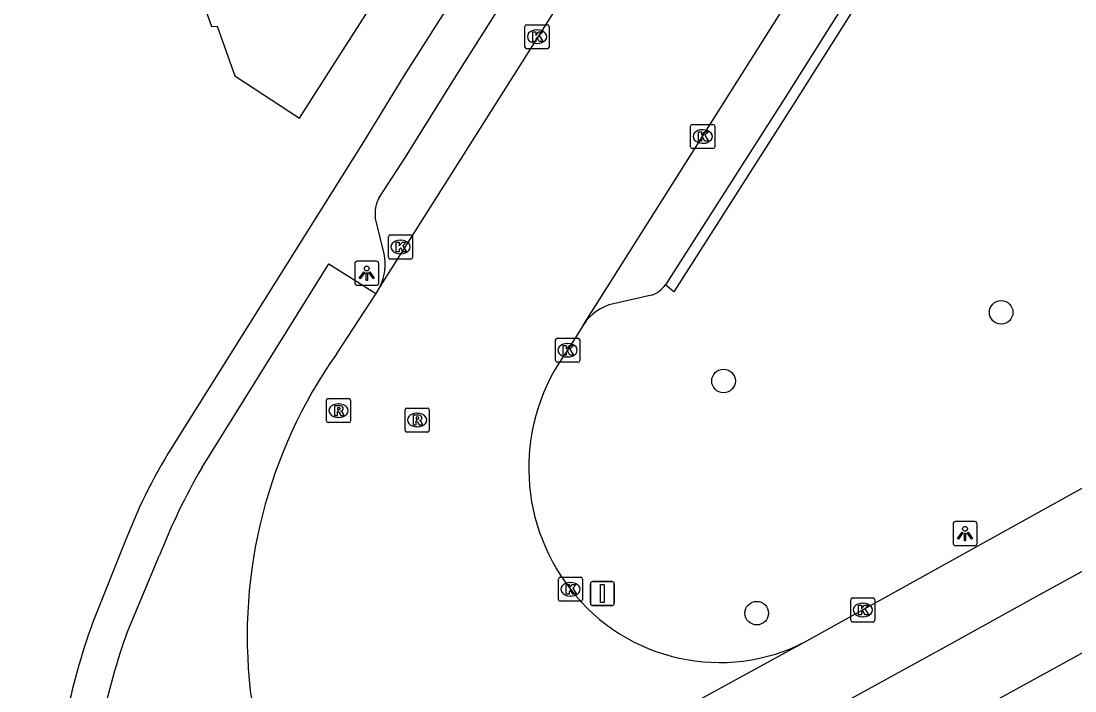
# Model space of a CAD drawing. Extents: x 157692 to 159670, y 381454 to 383289.
# Drawn here: x 159589.95 to 159633.65, y 382474.48 to 382502.27 of the extents above; entities that cross this region are included whole.
import ezdxf

# ---------------------------------------------------------------- set-up
doc = ezdxf.new("R2010")
doc.units = 0
for name, color, linetype in [('IMGEO_Boom', 7, 'Continuous'), ('IMGEO_Kolk', 7, 'Continuous'), ('IMGEO_Lichtpunt', 7, 'Continuous'), ('IMGEO_Pand', 7, 'Continuous'), ('IMGEO_Parkeervlak_open', 7, 'Continuous'), ('IMGEO_Rijbaan_lokaal_open', 7, 'Continuous'), ('IMGEO_Rijbaan_regionaal_gesloten', 7, 'Continuous'), ('IMGEO_Rioolput', 7, 'Continuous'), ('IMGEO_Verkeersbordpaal', 7, 'Continuous'), ('IMGEO_Verkeerseiland_open', 7, 'Continuous'), ('IMGEO_Voetpad_open', 7, 'Continuous')]:
    doc.layers.add(name, color=color, linetype=linetype)

msp = doc.modelspace()

# ---------------------------------------------------------------- linework, layer by layer
at = {"layer": 'IMGEO_Boom'}
for centre in [(159630.588, 382490.184), (159619.079, 382487.338), (159620.455, 382477.706)]:
    msp.add_circle(centre, 0.489, dxfattribs=at)
at = {"layer": 'IMGEO_Kolk'}
for p, q in [((159610.845, 382501.194), (159610.845, 382502.046)), ((159610.92, 382502.12), (159611.772, 382502.12)), ((159611.333, 382501.9), (159611.358, 382501.9)), ((159611.846, 382502.046), (159611.846, 382501.194)), ((159611.772, 382501.12), (159610.92, 382501.12)), ((159611.356, 382501.34), (159611.331, 382501.34)), ((159617.789, 382497.981), (159618.641, 382497.981)), ((159617.714, 382497.055), (159617.714, 382497.907)), ((159618.202, 382497.761), (159618.227, 382497.761)), ((159618.715, 382497.907), (159618.715, 382497.055)), ((159618.225, 382497.201), (159618.2, 382497.201)), ((159618.641, 382496.981), (159617.789, 382496.981)), ((159605.188, 382492.472), (159605.188, 382493.324)), ((159605.263, 382493.398), (159606.115, 382493.398)), ((159605.676, 382493.178), (159605.701, 382493.178)), ((159606.189, 382493.324), (159606.189, 382492.472)), ((159606.115, 382492.398), (159605.263, 382492.398)), ((159605.699, 382492.618), (159605.674, 382492.618)), ((159612.113, 382488.187), (159612.113, 382489.039)), ((159612.188, 382489.113), (159613.04, 382489.113)), ((159612.601, 382488.893), (159612.626, 382488.893)), ((159613.114, 382489.039), (159613.114, 382488.187)), ((159613.04, 382488.113), (159612.188, 382488.113)), ((159612.624, 382488.333), (159612.599, 382488.333)), ((159612.306, 382479.196), (159613.158, 382479.196)), ((159612.231, 382478.27), (159612.231, 382479.122)), ((159612.719, 382478.976), (159612.744, 382478.976)), ((159613.232, 382479.122), (159613.232, 382478.27)), ((159612.742, 382478.416), (159612.717, 382478.416)), ((159624.426, 382478.338), (159625.278, 382478.338)), ((159613.158, 382478.196), (159612.306, 382478.196)), ((159624.351, 382477.412), (159624.351, 382478.264)), ((159624.839, 382478.118), (159624.864, 382478.118)), ((159625.352, 382478.264), (159625.352, 382477.412)), ((159624.862, 382477.558), (159624.837, 382477.558)), ((159625.278, 382477.338), (159624.426, 382477.338))]:
    msp.add_line(p, q, dxfattribs=at)
for points in [[(159610.845, 382501.194), (159610.845, 382502.046)], [(159610.92, 382502.12), (159611.772, 382502.12)], [(159611.846, 382502.046), (159611.846, 382501.194)], [(159611.166, 382501.82), (159611.289, 382501.82), (159611.289, 382501.669), (159611.419, 382501.82), (159611.583, 382501.82), (159611.437, 382501.669), (159611.59, 382501.42), (159611.438, 382501.42), (159611.353, 382501.584), (159611.289, 382501.517), (159611.289, 382501.42), (159611.166, 382501.42), (159611.166, 382501.82)], [(159611.772, 382501.12), (159610.92, 382501.12)], [(159617.789, 382497.981), (159618.641, 382497.981)], [(159617.714, 382497.055), (159617.714, 382497.907)], [(159618.035, 382497.681), (159618.158, 382497.681), (159618.158, 382497.53), (159618.288, 382497.681), (159618.452, 382497.681), (159618.306, 382497.53), (159618.459, 382497.281), (159618.307, 382497.281), (159618.222, 382497.445), (159618.158, 382497.378), (159618.158, 382497.281), (159618.035, 382497.281), (159618.035, 382497.681)], [(159618.715, 382497.907), (159618.715, 382497.055)], [(159618.641, 382496.981), (159617.789, 382496.981)], [(159605.188, 382492.472), (159605.188, 382493.324)], [(159605.263, 382493.398), (159606.115, 382493.398)], [(159606.189, 382493.324), (159606.189, 382492.472)], [(159605.509, 382493.098), (159605.632, 382493.098), (159605.632, 382492.947), (159605.762, 382493.098), (159605.926, 382493.098), (159605.78, 382492.947), (159605.933, 382492.698), (159605.781, 382492.698), (159605.696, 382492.862), (159605.632, 382492.795), (159605.632, 382492.698), (159605.509, 382492.698), (159605.509, 382493.098)], [(159606.115, 382492.398), (159605.263, 382492.398)], [(159612.113, 382488.187), (159612.113, 382489.039)], [(159612.188, 382489.113), (159613.04, 382489.113)], [(159612.434, 382488.813), (159612.557, 382488.813), (159612.557, 382488.662), (159612.687, 382488.813), (159612.851, 382488.813), (159612.705, 382488.662), (159612.858, 382488.413), (159612.706, 382488.413), (159612.621, 382488.577), (159612.557, 382488.51), (159612.557, 382488.413), (159612.434, 382488.413), (159612.434, 382488.813)], [(159613.114, 382489.039), (159613.114, 382488.187)], [(159613.04, 382488.113), (159612.188, 382488.113)], [(159612.306, 382479.196), (159613.158, 382479.196)], [(159612.231, 382478.27), (159612.231, 382479.122)], [(159612.552, 382478.896), (159612.675, 382478.896), (159612.675, 382478.745), (159612.805, 382478.896), (159612.969, 382478.896), (159612.823, 382478.745), (159612.976, 382478.496), (159612.824, 382478.496), (159612.739, 382478.66), (159612.675, 382478.593), (159612.675, 382478.496), (159612.552, 382478.496), (159612.552, 382478.896)], [(159613.232, 382479.122), (159613.232, 382478.27)], [(159624.426, 382478.338), (159625.278, 382478.338)], [(159613.158, 382478.196), (159612.306, 382478.196)], [(159624.351, 382477.412), (159624.351, 382478.264)], [(159624.672, 382478.038), (159624.795, 382478.038), (159624.795, 382477.887), (159624.925, 382478.038), (159625.089, 382478.038), (159624.943, 382477.887), (159625.096, 382477.638), (159624.944, 382477.638), (159624.859, 382477.802), (159624.795, 382477.735), (159624.795, 382477.638), (159624.672, 382477.638), (159624.672, 382478.038)], [(159625.352, 382478.264), (159625.352, 382477.412)], [(159625.278, 382477.338), (159624.426, 382477.338)]]:
    msp.add_lwpolyline(points, dxfattribs=at)
for centre, start, end in [((159610.922, 382502.044), 91.552, 178.448), ((159610.922, 382502.044), 91.552, 178.448), ((159611.77, 382502.044), 1.552, 88.448), ((159611.77, 382502.044), 1.552, 88.448), ((159610.922, 382501.196), 181.552, 268.448), ((159610.922, 382501.196), 181.552, 268.448), ((159611.77, 382501.196), 271.552, 358.448), ((159611.77, 382501.196), 271.552, 358.448), ((159617.791, 382497.905), 91.552, 178.448), ((159617.791, 382497.905), 91.552, 178.448), ((159618.639, 382497.905), 1.552, 88.448), ((159618.639, 382497.905), 1.552, 88.448), ((159617.791, 382497.057), 181.552, 268.448), ((159617.791, 382497.057), 181.552, 268.448), ((159618.639, 382497.057), 271.552, 358.448), ((159618.639, 382497.057), 271.552, 358.448), ((159605.265, 382493.322), 91.552, 178.448), ((159605.265, 382493.322), 91.552, 178.448), ((159606.113, 382493.322), 1.552, 88.448), ((159606.113, 382493.322), 1.552, 88.448), ((159605.265, 382492.474), 181.552, 268.448), ((159605.265, 382492.474), 181.552, 268.448), ((159606.113, 382492.474), 271.552, 358.448), ((159606.113, 382492.474), 271.552, 358.448), ((159612.19, 382489.037), 91.552, 178.448), ((159612.19, 382489.037), 91.552, 178.448), ((159613.038, 382489.037), 1.552, 88.448), ((159613.038, 382489.037), 1.552, 88.448), ((159612.19, 382488.189), 181.552, 268.448), ((159612.19, 382488.189), 181.552, 268.448), ((159613.038, 382488.189), 271.552, 358.448), ((159613.038, 382488.189), 271.552, 358.448), ((159612.308, 382479.12), 91.552, 178.448), ((159612.308, 382479.12), 91.552, 178.448), ((159613.156, 382479.12), 1.552, 88.448), ((159613.156, 382479.12), 1.552, 88.448), ((159624.428, 382478.262), 91.552, 178.448), ((159624.428, 382478.262), 91.552, 178.448), ((159625.276, 382478.262), 1.552, 88.448), ((159625.276, 382478.262), 1.552, 88.448), ((159612.308, 382478.272), 181.552, 268.448), ((159612.308, 382478.272), 181.552, 268.448), ((159613.156, 382478.272), 271.552, 358.448), ((159613.156, 382478.272), 271.552, 358.448), ((159624.428, 382477.414), 181.552, 268.448), ((159624.428, 382477.414), 181.552, 268.448), ((159625.276, 382477.414), 271.552, 358.448), ((159625.276, 382477.414), 271.552, 358.448)]:
    msp.add_arc(centre, 0.0765, start, end, dxfattribs=at)
for centre, major_axis, ratio, start_param, end_param in [((159611.332, 382501.62), (-0.387, 0.002), 0.722429, 4.712389, 7.853982), ((159611.357, 382501.62), (-0.39, 0.002), 0.717154, 1.570796, 4.712389), ((159618.201, 382497.481), (-0.387, 0.002), 0.722429, 4.712389, 7.853982), ((159618.226, 382497.481), (-0.39, 0.002), 0.717154, 1.570796, 4.712389), ((159605.675, 382492.898), (-0.387, 0.002), 0.722429, 4.712389, 7.853982), ((159605.7, 382492.898), (-0.39, 0.002), 0.717154, 1.570796, 4.712389), ((159612.6, 382488.613), (-0.387, 0.002), 0.722429, 4.712389, 7.853982), ((159612.625, 382488.613), (-0.39, 0.002), 0.717154, 1.570796, 4.712389), ((159612.718, 382478.696), (-0.387, 0.002), 0.722429, 4.712389, 7.853982), ((159612.743, 382478.696), (-0.39, 0.002), 0.717154, 1.570796, 4.712389), ((159624.838, 382477.838), (-0.387, 0.002), 0.722429, 4.712389, 7.853982), ((159624.863, 382477.838), (-0.39, 0.002), 0.717154, 1.570796, 4.712389)]:
    msp.add_ellipse(centre, major_axis=major_axis, ratio=ratio, start_param=start_param, end_param=end_param, dxfattribs=at)
at = {"layer": 'IMGEO_Lichtpunt'}
for p, q in [((159604.689, 382492.303), (159603.881, 382492.303)), ((159604.689, 382492.303), (159603.881, 382492.303)), ((159603.787, 382492.208), (159603.787, 382491.401)), ((159603.787, 382492.208), (159603.787, 382491.401)), ((159604.783, 382491.401), (159604.783, 382492.208)), ((159604.783, 382491.401), (159604.783, 382492.208)), ((159603.881, 382491.307), (159604.689, 382491.307)), ((159603.881, 382491.307), (159604.689, 382491.307)), ((159628.593, 382481.407), (159628.593, 382480.6)), ((159628.593, 382481.407), (159628.593, 382480.6)), ((159629.495, 382481.502), (159628.687, 382481.502)), ((159629.495, 382481.502), (159628.687, 382481.502)), ((159629.589, 382480.6), (159629.589, 382481.407)), ((159629.589, 382480.6), (159629.589, 382481.407)), ((159628.687, 382480.506), (159629.495, 382480.506)), ((159628.687, 382480.506), (159629.495, 382480.506))]:
    msp.add_line(p, q, dxfattribs=at)
for points in [[(159604.161, 382491.872), (159604.2, 382491.844), (159604.012, 382491.582), (159603.974, 382491.609), (159604.161, 382491.872)], [(159604.373, 382491.844), (159604.411, 382491.871), (159604.598, 382491.609), (159604.559, 382491.581), (159604.373, 382491.844)], [(159604.263, 382491.824), (159604.31, 382491.824), (159604.31, 382491.502), (159604.263, 382491.502), (159604.263, 382491.824)], [(159628.967, 382481.071), (159629.006, 382481.043), (159628.818, 382480.781), (159628.78, 382480.808), (159628.967, 382481.071)], [(159629.069, 382481.023), (159629.116, 382481.023), (159629.116, 382480.701), (159629.069, 382480.701), (159629.069, 382481.023)], [(159629.179, 382481.043), (159629.217, 382481.07), (159629.404, 382480.808), (159629.365, 382480.78), (159629.179, 382481.043)]]:
    msp.add_lwpolyline(points, dxfattribs=at)
for centre in [(159604.286, 382492.006), (159629.092, 382481.205)]:
    msp.add_circle(centre, 0.0994, dxfattribs=at)
for centre, start, end in [((159603.881, 382492.208), 90, 180), ((159603.881, 382492.208), 90, 180), ((159604.689, 382492.208), 0, 90), ((159604.689, 382492.208), 0, 90), ((159603.881, 382491.401), 180, 270), ((159603.881, 382491.401), 180, 270), ((159604.689, 382491.401), 270, 0), ((159604.689, 382491.401), 270, 360), ((159628.687, 382481.407), 90, 180), ((159628.687, 382481.407), 90, 180), ((159629.495, 382481.407), 0, 90), ((159629.495, 382481.407), 0, 90), ((159628.687, 382480.6), 180, 270), ((159628.687, 382480.6), 180, 270), ((159629.495, 382480.6), 270, 0), ((159629.495, 382480.6), 270, 360)]:
    msp.add_arc(centre, 0.0946, start, end, dxfattribs=at)
at = {"layer": 'IMGEO_Pand'}
msp.add_lwpolyline([(159579.893, 382511.489), (159592.896, 382516.097), (159597.844, 382502.048), (159598.078, 382502.061), (159598.819, 382500), (159601.494, 382498.241), (159602.619, 382500), (159608.143, 382508.637), (159608.063, 382508.736), (159608.826, 382509.99), (159607.034, 382515.106), (159607.327, 382515.288), (159601.345, 382532.272), (159601.262, 382532.509), (159603.214, 382533.219), (159602.112, 382536.346), (159603.489, 382536.89), (159597.265, 382554.546)], dxfattribs=at)
at = {"layer": 'IMGEO_Parkeervlak_open'}
for points in [[(159636.259, 382522.623), (159634.369, 382519.302), (159621.668, 382499.146), (159616.67, 382491.324)], [(159616.086, 382490.894), (159614.517, 382490.545)]]:
    msp.add_lwpolyline(points, dxfattribs=at)
for centre, radius, start, end in [((159615.658, 382492.086), 1.267, 289.7311, 322.9974), ((159614.987, 382488.545), 2.054, 103.2365, 146.7722)]:
    msp.add_arc(centre, radius, start, end, dxfattribs=at)
at = {"layer": 'IMGEO_Rijbaan_lokaal_open'}
for points in [[(159613.269, 382489.671), (159633.214, 382521.271)], [(159623.672, 382521.046), (159604.843, 382491.269)], [(159604.843, 382491.269), (159604.66, 382490.966)], [(159604.66, 382490.966), (159603.024, 382488.445)], [(159613.269, 382489.671), (159612.614, 382488.613)], [(159599.457, 382474.478), (159600.077, 382470.768)]]:
    msp.add_lwpolyline(points, dxfattribs=at)
for centre, radius, start, end in [((159619.627, 382476.766), 20.299, 144.8761, 186.4711), ((159619.199, 382483.732), 8.197, 143.4552, 217.9082), ((159618.911, 382483.461), 7.803, 217.6412, 297.5294)]:
    msp.add_arc(centre, radius, start, end, dxfattribs=at)
at = {"layer": 'IMGEO_Rijbaan_regionaal_gesloten'}
for points in [[(159621.12, 382472.382), (159628.323, 382476.342), (159631.922, 382478.321), (159638.871, 382482.141), (159645.747, 382485.921), (159648.82, 382487.61)], [(159641.173, 382487.178), (159639, 382485.782), (159635.53, 382483.761), (159622.517, 382476.542)], [(159614.625, 382465.441), (159643.442, 382481.266), (159645.021, 382482.133)], [(159622.517, 382476.542), (159596.118, 382462.095)]]:
    msp.add_lwpolyline(points, dxfattribs=at)
at = {"layer": 'IMGEO_Rioolput'}
for p, q in [((159602.689, 382486.609), (159603.541, 382486.609)), ((159602.614, 382485.683), (159602.614, 382486.535)), ((159603.102, 382486.389), (159603.127, 382486.389)), ((159603.615, 382486.535), (159603.615, 382485.683)), ((159605.95, 382486.216), (159606.802, 382486.216)), ((159603.125, 382485.829), (159603.1, 382485.829)), ((159605.875, 382485.29), (159605.875, 382486.142)), ((159606.363, 382485.996), (159606.388, 382485.996)), ((159606.876, 382486.142), (159606.876, 382485.29)), ((159603.541, 382485.609), (159602.689, 382485.609)), ((159606.386, 382485.436), (159606.361, 382485.436)), ((159606.802, 382485.216), (159605.95, 382485.216))]:
    msp.add_line(p, q, dxfattribs=at)
for points in [[(159602.689, 382486.609), (159603.541, 382486.609)], [(159602.614, 382485.683), (159602.614, 382486.535)], [(159603.203, 382486.307), (159602.951, 382486.309), (159602.951, 382485.909)], [(159603.129, 382486.228), (159603.075, 382486.228), (159603.075, 382486.147)], [(159603.615, 382486.535), (159603.615, 382485.683)], [(159605.95, 382486.216), (159606.802, 382486.216)], [(159602.951, 382485.909), (159603.075, 382485.909), (159603.075, 382486.071), (159603.086, 382486.071)], [(159603.075, 382486.147), (159603.127, 382486.147)], [(159603.133, 382486.042), (159603.204, 382485.909), (159603.344, 382485.909), (159603.279, 382486.035)], [(159605.875, 382485.29), (159605.875, 382486.142)], [(159606.464, 382485.914), (159606.212, 382485.916), (159606.212, 382485.516)], [(159606.39, 382485.835), (159606.336, 382485.835), (159606.336, 382485.754)], [(159606.336, 382485.754), (159606.388, 382485.754)], [(159606.876, 382486.142), (159606.876, 382485.29)], [(159603.541, 382485.609), (159602.689, 382485.609)], [(159606.212, 382485.516), (159606.336, 382485.516), (159606.336, 382485.678), (159606.347, 382485.678)], [(159606.394, 382485.649), (159606.465, 382485.516), (159606.605, 382485.516), (159606.54, 382485.642)], [(159606.802, 382485.216), (159605.95, 382485.216)]]:
    msp.add_lwpolyline(points, dxfattribs=at)
for centre, radius, start, end in [((159602.691, 382486.533), 0.0765, 91.552, 178.448), ((159602.691, 382486.533), 0.0765, 91.552, 178.448), ((159603.539, 382486.533), 0.0765, 1.552, 88.448), ((159603.539, 382486.533), 0.0765, 1.552, 88.448), ((159603.135, 382486.132), 0.0964, 77.0061, 93.1865), ((159603.149, 382486.189), 0.0378, 276.6634, 79.6772), ((159603.202, 382486.197), 0.109, 350.3612, 89.416), ((159603.2, 382486.197), 0.112, 277.5842, 350.9817), ((159605.952, 382486.14), 0.0765, 91.552, 178.448), ((159605.952, 382486.14), 0.0765, 91.552, 178.448), ((159606.8, 382486.14), 0.0765, 1.552, 88.448), ((159606.8, 382486.14), 0.0765, 1.552, 88.448), ((159603.085, 382486.018), 0.0533, 26.0293, 88.6989), ((159603.111, 382486.336), 0.19, 274.7715, 282.9687), ((159603.184, 382485.982), 0.108, 29.5134, 73.7905), ((159606.372, 382485.943), 0.19, 274.7715, 282.9687), ((159606.396, 382485.739), 0.0964, 77.0061, 93.1865), ((159606.41, 382485.796), 0.0378, 276.6634, 79.6772), ((159606.463, 382485.804), 0.109, 350.3612, 89.416), ((159606.461, 382485.804), 0.112, 277.5842, 350.9817), ((159602.691, 382485.685), 0.0765, 181.552, 268.448), ((159602.691, 382485.685), 0.0765, 181.552, 268.448), ((159603.539, 382485.685), 0.0765, 271.552, 358.448), ((159603.539, 382485.685), 0.0765, 271.552, 358.448), ((159606.346, 382485.625), 0.0533, 26.0293, 88.6989), ((159606.445, 382485.589), 0.108, 29.5134, 73.7905), ((159605.952, 382485.292), 0.0765, 181.552, 268.448), ((159605.952, 382485.292), 0.0765, 181.552, 268.448), ((159606.8, 382485.292), 0.0765, 271.552, 358.448), ((159606.8, 382485.292), 0.0765, 271.552, 358.448)]:
    msp.add_arc(centre, radius, start, end, dxfattribs=at)
for centre, major_axis, ratio, start_param, end_param in [((159603.101, 382486.109), (-0.387, 0.002), 0.722429, 4.712389, 7.853982), ((159603.126, 382486.109), (-0.39, 0.002), 0.717154, 1.570796, 4.712389), ((159606.362, 382485.716), (-0.387, 0.002), 0.722429, 4.712389, 7.853982), ((159606.387, 382485.716), (-0.39, 0.002), 0.717154, 1.570796, 4.712389)]:
    msp.add_ellipse(centre, major_axis=major_axis, ratio=ratio, start_param=start_param, end_param=end_param, dxfattribs=at)
at = {"layer": 'IMGEO_Verkeersbordpaal'}
for p, q in [((159613.558, 382478.118), (159613.558, 382478.918)), ((159613.558, 382478.918), (159613.558, 382478.118)), ((159613.658, 382479.018), (159614.448, 382479.018)), ((159614.448, 382479.018), (159613.658, 382479.018)), ((159614.548, 382478.918), (159614.548, 382478.118)), ((159614.548, 382478.118), (159614.548, 382478.918)), ((159614.448, 382478.018), (159613.658, 382478.018)), ((159613.658, 382478.018), (159614.448, 382478.018))]:
    msp.add_line(p, q, dxfattribs=at)
msp.add_lwpolyline([(159613.978, 382478.893), (159614.128, 382478.893), (159614.128, 382478.143), (159613.978, 382478.143), (159613.978, 382478.893)], dxfattribs=at)
for centre, start, end in [((159613.658, 382478.918), 90, 180), ((159613.658, 382478.918), 90, 180), ((159614.448, 382478.918), 0, 90), ((159614.448, 382478.918), 360, 90), ((159613.658, 382478.118), 180, 270), ((159613.658, 382478.118), 180, 270), ((159614.448, 382478.118), 270, 0), ((159614.448, 382478.118), 270, 0)]:
    msp.add_arc(centre, 0.1, start, end, dxfattribs=at)
at = {"layer": 'IMGEO_Verkeerseiland_open'}
msp.add_lwpolyline([(159636.259, 382522.623), (159636.646, 382522.412), (159634.676, 382518.937), (159622.038, 382498.907), (159617.016, 382491.036), (159616.67, 382491.324)], dxfattribs=at)
at = {"layer": 'IMGEO_Voetpad_open'}
for points in [[(159622.453, 382538.242), (159623.241, 382530.777), (159622.587, 382528.164), (159621.195, 382524.493), (159620.517, 382523.169), (159607.811, 382503.119), (159605.828, 382500), (159604.148, 382497.263), (159596.355, 382484.825)], [(159604.79, 382494.921), (159605.889, 382496.628), (159607.991, 382500), (159620.345, 382519.505)], [(159605.001, 382492.609), (159604.64, 382494.135)], [(159597.45, 382483.739), (159602.71, 382492.197), (159604.66, 382490.966)], [(159594.302, 382480.76), (159592.933, 382477.331)], [(159594.32, 382476.827), (159595.693, 382480.105)]]:
    msp.add_lwpolyline(points, dxfattribs=at)
for centre, radius, start, end in [((159605.89, 382494.304), 1.262, 150.7079, 187.6833), ((159603.029, 382492.162), 2.022, 333.7879, 12.7627), ((159615.609, 382472.55), 22.834, 147.4811, 158.9274), ((159619.695, 382470.742), 25.764, 149.7039, 158.6896), ((159618.686, 382467.943), 27.411, 159.9717, 177.8284), ((159620.154, 382467.636), 27.42, 160.4159, 178.2195)]:
    msp.add_arc(centre, radius, start, end, dxfattribs=at)

doc.saveas('drawing.dxf')
